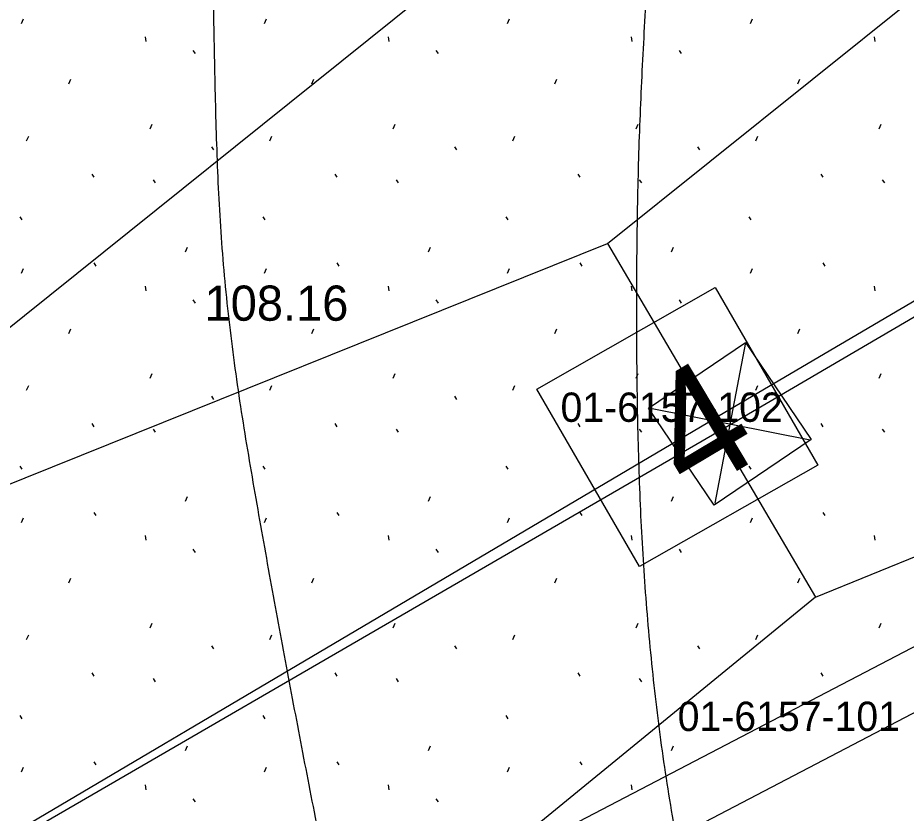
# Model space of a CAD drawing. Extents: x 412225 to 413380, y 4456471 to 4457189.
# Drawn here: x 413033.66 to 413063.97, y 4456777.22 to 4456804.36 of the extents above; entities that cross this region are included whole.
import ezdxf

# ---------------------------------------------------------------- set-up
doc = ezdxf.new("R2010")
doc.units = 0
for name, color, linetype in [('0_HALİHAZIR', 7, 'Continuous'), ('0_KADASTRO', 7, 'Continuous'), ('Level 28', 7, 'Continuous'), ('Level 41', 7, 'Continuous'), ('Level 54', 7, 'Continuous'), ('Level 62', 7, 'Continuous')]:
    doc.layers.add(name, color=color, linetype=linetype)

msp = doc.modelspace()

# ---------------------------------------------------------------- linework, layer by layer
at = {"layer": '0_HALİHAZIR'}
for p, q in [((413058.487, 4456793.289), (413057.438, 4456787.802)), ((413060.693, 4456789.951), (413055.247, 4456791.028))]:
    msp.add_line(p, q, dxfattribs=at)
for points in [[(412841.576, 4456665.003), (413057.926, 4456790.466), (413273.464, 4456916.652), (413307.769, 4456936.91)], [(413060.734, 4456789.98), (413057.425, 4456787.732), (413055.178, 4456791.041), (413058.487, 4456793.289), (413060.734, 4456789.98)]]:
    msp.add_lwpolyline(points, dxfattribs=at)
for points in [[(413060.445, 4456763.907), (413059.083, 4456766.576), (413057.932, 4456769.329), (413057.039, 4456772.181), (413056.374, 4456775.104), (413055.846, 4456778.055), (413055.438, 4456781.025), (413055.14, 4456784.009), (413054.941, 4456787.001), (413054.829, 4456789.998), (413054.782, 4456792.997), (413054.784, 4456795.997), (413054.832, 4456798.996), (413054.941, 4456801.994), (413055.101, 4456804.989), (413055.293, 4456807.983), (413055.488, 4456810.977), (413055.685, 4456813.97), (413055.881, 4456816.964), (413056.075, 4456819.958), (413056.262, 4456822.952), (413056.439, 4456825.947), (413056.607, 4456828.942), (413056.77, 4456831.937), (413056.933, 4456834.933), (413057.1, 4456837.928), (413057.276, 4456840.923), (413057.466, 4456843.917), (413057.675, 4456846.91), (413058.575, 4456849.556), (413059.406, 4456850.952)], [(413050.955, 4456759.532), (413050.171, 4456760.433), (413048.312, 4456762.495), (413046.687, 4456764.709), (413045.765, 4456767.531), (413045.136, 4456770.464), (413044.543, 4456773.405), (413043.958, 4456776.347), (413043.386, 4456779.292), (413042.826, 4456782.239), (413042.283, 4456785.19), (413041.757, 4456788.143), (413041.267, 4456791.103), (413040.867, 4456794.073), (413040.594, 4456797.058), (413040.448, 4456800.053), (413040.371, 4456803.051), (413040.32, 4456806.051), (413040.275, 4456809.051), (413040.235, 4456812.05), (413040.201, 4456815.05), (413040.173, 4456818.05), (413040.153, 4456821.05), (413040.141, 4456824.05), (413040.126, 4456827.05), (413040.04, 4456830.047), (413039.872, 4456833.04), (413039.676, 4456836.033), (413039.663, 4456839.021), (413039.76, 4456840.199)], [(413060.346, 4456708.22), (413060.301, 4456708.281), (413058.501, 4456710.672), (413056.576, 4456712.973), (413054.647, 4456715.271), (413052.718, 4456717.568), (413050.787, 4456719.864), (413048.855, 4456722.159), (413046.979, 4456724.498), (413045.159, 4456726.881), (413043.41, 4456729.318), (413041.677, 4456731.766), (413039.953, 4456734.222), (413038.235, 4456736.681), (413036.515, 4456739.139), (413034.789, 4456741.593), (413033.049, 4456744.037), (413031.278, 4456746.458), (413029.471, 4456748.852), (413027.632, 4456751.222), (413025.78, 4456753.582), (413023.933, 4456755.947), (413022.113, 4456758.331), (413020.446, 4456760.815), (413018.97, 4456763.386), (413017.594, 4456766.04), (413016.199, 4456768.694), (413014.728, 4456771.308), (413013.246, 4456773.916), (413011.766, 4456776.526), (413010.304, 4456779.145), (413008.864, 4456781.777), (413007.445, 4456784.421), (413006.042, 4456787.072), (413004.653, 4456789.731), (413003.281, 4456792.399), (413001.932, 4456795.079), (413000.609, 4456797.771), (412999.318, 4456800.479), (412998.238, 4456803.263), (412997.855, 4456806.037), (412998.161, 4456808.93), (412999.038, 4456811.796), (413000, 4456814.638), (413000.967, 4456817.477), (413001.862, 4456820.339), (413002.528, 4456823.251), (413002.905, 4456826.196), (413003.107, 4456829.186), (413003.333, 4456832.174), (413003.673, 4456835.123)], [(413066.851, 4456711.957), (413066.511, 4456712.338), (413064.599, 4456714.625), (413062.889, 4456717.089), (413061.227, 4456719.586), (413059.59, 4456722.1), (413057.973, 4456724.627), (413056.368, 4456727.162), (413054.767, 4456729.699), (413053.162, 4456732.234), (413051.547, 4456734.761), (413049.913, 4456737.277), (413048.253, 4456739.776), (413046.569, 4456742.259), (413044.867, 4456744.729), (413043.158, 4456747.195), (413041.449, 4456749.66), (413039.741, 4456752.127), (413038.038, 4456754.596), (413036.344, 4456757.072), (413034.782, 4456759.626), (413033.497, 4456762.303), (413032.502, 4456765.12), (413031.692, 4456768.009), (413030.915, 4456770.906), (413030.137, 4456773.804), (413029.351, 4456776.699), (413028.554, 4456779.591), (413027.75, 4456782.481), (413026.954, 4456785.374), (413026.203, 4456788.278), (413025.524, 4456791.199), (413024.929, 4456794.138), (413024.401, 4456797.091), (413023.913, 4456800.051), (413023.435, 4456803.013), (413022.939, 4456805.971), (413022.443, 4456808.93), (413022.019, 4456811.897), (413021.748, 4456814.879), (413021.622, 4456817.874), (413021.561, 4456820.874), (413021.493, 4456823.873), (413021.485, 4456826.871), (413021.383, 4456829.855), (413021.359, 4456830.096)], [(413053.765, 4456704.629), (413052.31, 4456706.637), (413050.132, 4456708.695), (413047.877, 4456710.674), (413045.624, 4456712.654), (413043.411, 4456714.678), (413041.28, 4456716.786), (413039.255, 4456718.994), (413037.339, 4456721.3), (413035.515, 4456723.68), (413033.758, 4456726.111), (413032.049, 4456728.576), (413030.368, 4456731.061), (413028.694, 4456733.551), (413027.018, 4456736.039), (413025.261, 4456738.464), (413023.437, 4456740.842), (413021.536, 4456743.163), (413019.636, 4456745.485), (413017.737, 4456747.808), (413015.843, 4456750.134), (413013.957, 4456752.467), (413012.085, 4456754.812), (413010.294, 4456757.215), (413008.638, 4456759.707), (413007.13, 4456762.297), (413005.698, 4456764.933), (413004.283, 4456767.578), (413002.862, 4456770.221), (413001.445, 4456772.865), (413000.033, 4456775.512), (412998.654, 4456778.176), (412997.316, 4456780.86), (412996.027, 4456783.569), (412994.761, 4456786.289), (412993.504, 4456789.013), (412992.244, 4456791.735), (412990.973, 4456794.453), (412989.717, 4456797.177), (412988.513, 4456799.923), (412987.418, 4456802.714), (412986.596, 4456805.581), (412986.333, 4456808.447), (412986.529, 4456810.425)], [(413051.349, 4456693.95), (413048.333, 4456696.344), (413030.862, 4456709.946), (413028.729, 4456712.242), (413018.523, 4456726.182), (413011.437, 4456736.744), (413011.032, 4456737.364), (413003.303, 4456749.579), (412993.015, 4456768.277), (412989.877, 4456774.699), (412989.219, 4456776.109), (412985.414, 4456784.302), (412984.8, 4456785.358), (412980.195, 4456790.588), (412970.682, 4456799.037), (412970.678, 4456799.043)], [(413045.591, 4456690.832), (413043.305, 4456692.774), (413040.977, 4456694.663), (413038.587, 4456696.475), (413036.144, 4456698.215), (413033.662, 4456699.898), (413031.143, 4456701.528), (413028.575, 4456703.075), (413025.95, 4456704.521), (413023.271, 4456705.869), (413020.567, 4456707.167), (413017.864, 4456708.469), (413015.19, 4456709.827), (413012.673, 4456711.422), (413010.452, 4456713.341), (413008.536, 4456715.623), (413006.867, 4456718.11), (413005.331, 4456720.685), (413003.88, 4456723.31), (413002.463, 4456725.954), (413001.027, 4456728.587), (412999.518, 4456731.178), (412997.886, 4456733.691), (412996.109, 4456736.101), (412994.382, 4456738.543), (412992.876, 4456741.088), (412991.629, 4456743.81), (412990.515, 4456746.595), (412989.41, 4456749.384), (412988.312, 4456752.176), (412987.22, 4456754.97), (412986.134, 4456757.767), (412985.052, 4456760.565), (412983.972, 4456763.364), (412982.895, 4456766.164), (412981.818, 4456768.964), (412980.739, 4456771.763), (412979.526, 4456774.499), (412977.969, 4456776.971), (412976.042, 4456779.23), (412973.865, 4456781.293), (412971.677, 4456783.346), (412969.745, 4456785.161)]]:
    msp.add_spline(points, degree=3, dxfattribs=at)
at = {"layer": '0_KADASTRO'}
msp.add_lwpolyline([(413051.364, 4456791.696), (413057.449, 4456795.157), (413060.954, 4456789.102), (413054.869, 4456785.641)], close=True, dxfattribs=at)
msp.add_lwpolyline([(413051.364, 4456791.696), (413057.449, 4456795.157), (413060.954, 4456789.102), (413054.869, 4456785.641)], close=True, dxfattribs=at)
at = {"layer": 'Level 28'}
msp.add_line((413086.062, 4456794.292), (413045.988, 4456773.385), dxfattribs=at)
at = {"layer": 'Level 41'}
for p, q in [((413033.781, 4456804.164), (413033.853, 4456804.324)), ((413042.074, 4456804.164), (413042.146, 4456804.324)), ((413050.367, 4456804.164), (413050.439, 4456804.324)), ((413058.66, 4456804.164), (413058.732, 4456804.324)), ((413038.004, 4456803.718), (413038.022, 4456803.558)), ((413046.297, 4456803.718), (413046.315, 4456803.558)), ((413054.59, 4456803.718), (413054.608, 4456803.558)), ((413062.883, 4456803.718), (413062.901, 4456803.558)), ((413039.634, 4456803.248), (413039.704, 4456803.141)), ((413047.927, 4456803.248), (413047.997, 4456803.141)), ((413056.22, 4456803.248), (413056.29, 4456803.141)), ((413035.397, 4456802.104), (413035.469, 4456802.264)), ((413043.69, 4456802.104), (413043.762, 4456802.264)), ((413051.983, 4456802.104), (413052.055, 4456802.264)), ((413060.276, 4456802.104), (413060.348, 4456802.264)), ((413038.169, 4456800.574), (413038.239, 4456800.734)), ((413046.462, 4456800.574), (413046.532, 4456800.734)), ((413054.755, 4456800.574), (413054.825, 4456800.734)), ((413063.048, 4456800.574), (413063.118, 4456800.734)), ((413033.959, 4456800.166), (413034.03, 4456800.326)), ((413042.252, 4456800.166), (413042.323, 4456800.326)), ((413050.545, 4456800.166), (413050.616, 4456800.326)), ((413058.838, 4456800.166), (413058.909, 4456800.326)), ((413040.264, 4456799.958), (413040.335, 4456799.852)), ((413048.557, 4456799.958), (413048.628, 4456799.852)), ((413056.85, 4456799.958), (413056.921, 4456799.852)), ((413036.179, 4456799.029), (413036.25, 4456798.922)), ((413038.278, 4456798.837), (413038.349, 4456798.73)), ((413044.472, 4456799.029), (413044.543, 4456798.922)), ((413046.571, 4456798.837), (413046.642, 4456798.73)), ((413052.765, 4456799.029), (413052.836, 4456798.922)), ((413054.864, 4456798.837), (413054.935, 4456798.73)), ((413061.058, 4456799.029), (413061.129, 4456798.922)), ((413063.157, 4456798.837), (413063.228, 4456798.73)), ((413033.723, 4456797.576), (413033.794, 4456797.469)), ((413042.016, 4456797.576), (413042.087, 4456797.469)), ((413050.309, 4456797.576), (413050.38, 4456797.469)), ((413058.602, 4456797.576), (413058.673, 4456797.469)), ((413039.375, 4456796.383), (413039.446, 4456796.542)), ((413047.668, 4456796.383), (413047.739, 4456796.542)), ((413055.961, 4456796.383), (413056.032, 4456796.542)), ((413033.781, 4456795.654), (413033.853, 4456795.814)), ((413036.246, 4456795.999), (413036.317, 4456795.892)), ((413042.074, 4456795.654), (413042.146, 4456795.814)), ((413044.539, 4456795.999), (413044.61, 4456795.892)), ((413050.367, 4456795.654), (413050.439, 4456795.814)), ((413052.832, 4456795.999), (413052.903, 4456795.892)), ((413058.66, 4456795.654), (413058.732, 4456795.814)), ((413061.125, 4456795.999), (413061.196, 4456795.892)), ((413038.004, 4456795.208), (413038.022, 4456795.048)), ((413046.297, 4456795.208), (413046.315, 4456795.048)), ((413054.59, 4456795.208), (413054.608, 4456795.048)), ((413062.883, 4456795.208), (413062.901, 4456795.048)), ((413039.634, 4456794.738), (413039.704, 4456794.631)), ((413047.927, 4456794.738), (413047.997, 4456794.631)), ((413056.22, 4456794.738), (413056.29, 4456794.631)), ((413035.397, 4456793.594), (413035.469, 4456793.754)), ((413043.69, 4456793.594), (413043.762, 4456793.754)), ((413051.983, 4456793.594), (413052.055, 4456793.754)), ((413060.276, 4456793.594), (413060.348, 4456793.754)), ((413038.169, 4456792.064), (413038.239, 4456792.224)), ((413046.462, 4456792.064), (413046.532, 4456792.224)), ((413054.755, 4456792.064), (413054.825, 4456792.224)), ((413063.048, 4456792.064), (413063.118, 4456792.224)), ((413033.959, 4456791.656), (413034.03, 4456791.816)), ((413042.252, 4456791.656), (413042.323, 4456791.816)), ((413050.545, 4456791.656), (413050.616, 4456791.816)), ((413058.838, 4456791.656), (413058.909, 4456791.816)), ((413040.264, 4456791.448), (413040.335, 4456791.342)), ((413048.557, 4456791.448), (413048.628, 4456791.342)), ((413056.85, 4456791.448), (413056.921, 4456791.342)), ((413036.179, 4456790.519), (413036.25, 4456790.412)), ((413038.278, 4456790.327), (413038.349, 4456790.22)), ((413044.472, 4456790.519), (413044.543, 4456790.412)), ((413046.571, 4456790.327), (413046.642, 4456790.22)), ((413052.765, 4456790.519), (413052.836, 4456790.412)), ((413054.864, 4456790.327), (413054.935, 4456790.22)), ((413061.058, 4456790.519), (413061.129, 4456790.412)), ((413063.157, 4456790.327), (413063.228, 4456790.22)), ((413033.723, 4456789.066), (413033.794, 4456788.959)), ((413042.016, 4456789.066), (413042.087, 4456788.959)), ((413050.309, 4456789.066), (413050.38, 4456788.959)), ((413058.602, 4456789.066), (413058.673, 4456788.959)), ((413039.375, 4456787.873), (413039.446, 4456788.032)), ((413047.668, 4456787.873), (413047.739, 4456788.032)), ((413055.961, 4456787.873), (413056.032, 4456788.032)), ((413033.781, 4456787.144), (413033.853, 4456787.304)), ((413036.246, 4456787.489), (413036.317, 4456787.382)), ((413042.074, 4456787.144), (413042.146, 4456787.304)), ((413044.539, 4456787.489), (413044.61, 4456787.382)), ((413050.367, 4456787.144), (413050.439, 4456787.304)), ((413052.832, 4456787.489), (413052.903, 4456787.382)), ((413058.66, 4456787.144), (413058.732, 4456787.304)), ((413061.125, 4456787.489), (413061.196, 4456787.382)), ((413038.004, 4456786.698), (413038.022, 4456786.538)), ((413046.297, 4456786.698), (413046.315, 4456786.538)), ((413054.59, 4456786.698), (413054.608, 4456786.538)), ((413062.883, 4456786.698), (413062.901, 4456786.538)), ((413039.634, 4456786.228), (413039.704, 4456786.121)), ((413047.927, 4456786.228), (413047.997, 4456786.121)), ((413056.22, 4456786.228), (413056.29, 4456786.121)), ((413035.397, 4456785.084), (413035.469, 4456785.244)), ((413043.69, 4456785.084), (413043.762, 4456785.244)), ((413051.983, 4456785.084), (413052.055, 4456785.244)), ((413060.276, 4456785.084), (413060.348, 4456785.244)), ((413038.169, 4456783.554), (413038.239, 4456783.714)), ((413046.462, 4456783.554), (413046.532, 4456783.714)), ((413054.755, 4456783.554), (413054.825, 4456783.714)), ((413063.048, 4456783.554), (413063.118, 4456783.714)), ((413033.959, 4456783.146), (413034.03, 4456783.306)), ((413042.252, 4456783.146), (413042.323, 4456783.306)), ((413050.545, 4456783.146), (413050.616, 4456783.306)), ((413058.838, 4456783.146), (413058.909, 4456783.306)), ((413040.264, 4456782.938), (413040.335, 4456782.832)), ((413048.557, 4456782.938), (413048.628, 4456782.832)), ((413056.85, 4456782.938), (413056.921, 4456782.832)), ((413036.179, 4456782.009), (413036.25, 4456781.902)), ((413038.278, 4456781.817), (413038.349, 4456781.71)), ((413044.472, 4456782.009), (413044.543, 4456781.902)), ((413046.571, 4456781.817), (413046.642, 4456781.71)), ((413052.765, 4456782.009), (413052.836, 4456781.902)), ((413054.864, 4456781.817), (413054.935, 4456781.71)), ((413061.058, 4456782.009), (413061.129, 4456781.902)), ((413033.723, 4456780.556), (413033.794, 4456780.449)), ((413042.016, 4456780.556), (413042.087, 4456780.449)), ((413050.309, 4456780.556), (413050.38, 4456780.449)), ((413058.602, 4456780.556), (413058.673, 4456780.449)), ((413039.375, 4456779.363), (413039.446, 4456779.522)), ((413047.668, 4456779.363), (413047.739, 4456779.522)), ((413055.961, 4456779.363), (413056.032, 4456779.522)), ((413033.781, 4456778.634), (413033.853, 4456778.794)), ((413036.246, 4456778.979), (413036.317, 4456778.872)), ((413042.074, 4456778.634), (413042.146, 4456778.794)), ((413044.539, 4456778.979), (413044.61, 4456778.872)), ((413050.367, 4456778.634), (413050.439, 4456778.794)), ((413052.832, 4456778.979), (413052.903, 4456778.872)), ((413038.004, 4456778.188), (413038.022, 4456778.028)), ((413046.297, 4456778.188), (413046.315, 4456778.028)), ((413054.59, 4456778.188), (413054.608, 4456778.028)), ((413039.634, 4456777.718), (413039.704, 4456777.611)), ((413047.927, 4456777.718), (413047.997, 4456777.611))]:
    msp.add_line(p, q, dxfattribs=at)
at = {"layer": 'Level 54'}
for p, q in [((413053.785, 4456796.664), (413102.863, 4456836.014)), ((413060.878, 4456784.595), (413119.132, 4456808.34)), ((413049.936, 4456807.077), (412988.664, 4456757.933)), ((412995.377, 4456773.192), (413053.785, 4456796.664)), ((413053.785, 4456796.664), (413060.878, 4456784.595)), ((413060.878, 4456784.595), (413012.096, 4456744.742))]:
    msp.add_line(p, q, dxfattribs=at)
for points in [[(413307.773, 4456937.825), (413273.289, 4456917.582), (413057.204, 4456790.554)], [(412842.641, 4456663.797), (413057.204, 4456790.554)]]:
    msp.add_lwpolyline(points, dxfattribs=at)
at = {"layer": 'Level 62'}
msp.add_line((413095.619, 4456797.021), (413046.913, 4456771.612), dxfattribs=at)

# ---------------------------------------------------------------- texts
at = {"layer": '0_HALİHAZIR'}
msp.add_text('108.16 ', height=1.2, dxfattribs=at).set_placement((413040.029, 4456794.027))
at = {"layer": '0_KADASTRO'}
for s, p in [('01-6157-102', (413052.177, 4456790.577)), ('01-6157-102', (413052.177, 4456790.577)), ('01-6157-101', (413056.175, 4456780.03)), ('01-6157-101', (413056.175, 4456780.03))]:
    msp.add_text(s, height=1, dxfattribs=at).set_placement(p)
at = {"layer": 'Level 54'}
msp.add_text('4', height=4, rotation=30.7961, dxfattribs=at).set_placement((413056.602, 4456787.949))

doc.saveas('drawing.dxf')
